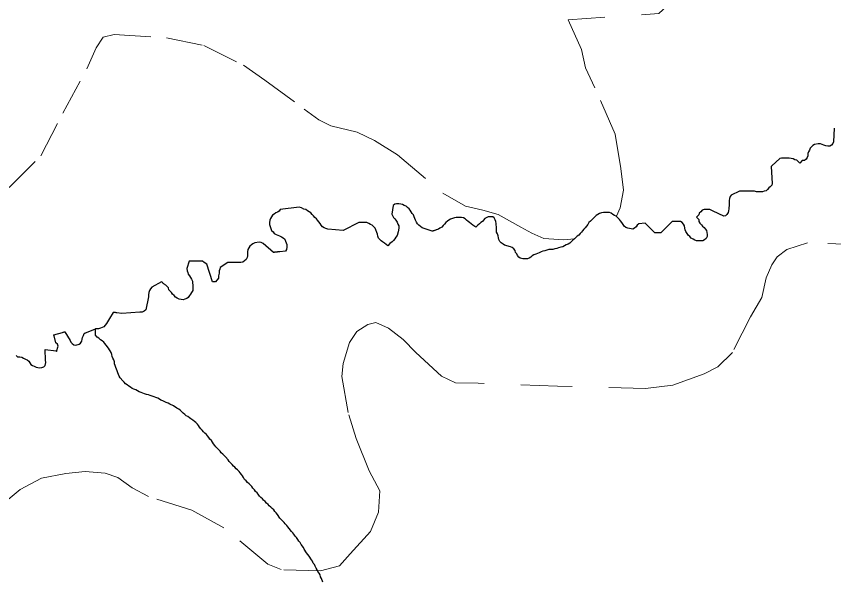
# Model space of a CAD drawing. Extents: x 785.9 to 812.4, y 7674.9 to 7703.1.
# Drawn here: x 793.832 to 796.06, y 7698.894 to 7700.434 of the extents above; entities that cross this region are included whole.
import ezdxf

# ---------------------------------------------------------------- set-up
doc = ezdxf.new("R2010")
doc.units = 0
doc.header["$LTSCALE"] = 0.04
doc.linetypes.add('SHORT_DASHED', pattern=[2.7, 1.5, -1.2])
doc.layers.add('21', color=7, linetype='SHORT_DASHED', lineweight=13)
doc.layers.add('7', color=7, linetype='Continuous', lineweight=25)

msp = doc.modelspace()

# ---------------------------------------------------------------- linework, layer by layer
at = {"layer": '21'}
msp.add_line((795.4671, 7699.8887), (795.4676, 7699.8882), dxfattribs=at)
for points in [[(795.4676, 7699.8882), (795.478, 7699.9111), (795.4868, 7699.96), (795.48, 7700.0187), (795.4643, 7700.1126), (795.4086, 7700.2388), (795.3831, 7700.2936), (795.3724, 7700.3435), (795.3362, 7700.4247), (795.5833, 7700.4414), (795.6532, 7700.5064), (795.2993, 7700.5052), (795.2354, 7700.5919), (795.166, 7700.7474), (795.1386, 7700.8032), (795.12, 7700.903), (795.1142, 7701.0067), (795.1034, 7701.0566), (795.0965, 7701.1691), (795.1044, 7701.2542)], [(793.8124, 7699.9669), (793.8985, 7700.0529), (793.9581, 7700.1693), (794.0237, 7700.2906), (794.0491, 7700.3483), (794.0687, 7700.3767), (794.098, 7700.3845), (794.2408, 7700.3757), (794.3425, 7700.3542), (794.4511, 7700.3004), (794.5088, 7700.2593), (794.6163, 7700.181), (794.6564, 7700.1517), (794.6887, 7700.1351), (794.7611, 7700.1175), (794.808, 7700.095), (794.8706, 7700.0558), (794.9948, 7699.9512), (795.0565, 7699.916), (795.1034, 7699.9052), (795.1455, 7699.8935), (795.2071, 7699.8583), (795.2374, 7699.8426), (795.2697, 7699.8279), (795.3244, 7699.824), (795.3535, 7699.8269)], [(796.1439, 7699.8103), (795.9884, 7699.8162), (795.9327, 7699.7976), (795.9063, 7699.778), (795.8916, 7699.7555), (795.876, 7699.7203), (795.8642, 7699.6665), (795.833, 7699.6137), (795.7841, 7699.5169), (795.744, 7699.4777), (795.7068, 7699.4582), (795.6217, 7699.4278), (795.5474, 7699.418), (795.3068, 7699.4249), (795.0907, 7699.4327), (795.0291, 7699.4337), (794.991, 7699.4523), (794.9206, 7699.5168), (794.8864, 7699.552), (794.8463, 7699.5833), (794.812, 7699.598), (794.7895, 7699.5931), (794.7602, 7699.5736), (794.7397, 7699.5442), (794.723, 7699.4865), (794.7191, 7699.4513), (794.7377, 7699.3466), (794.7583, 7699.2821), (794.7935, 7699.194)], [(794.7935, 7699.194), (794.8228, 7699.1392), (794.8189, 7699.0805), (794.7974, 7699.0277), (794.7417, 7698.967), (794.7123, 7698.9347), (794.6605, 7698.9211), (794.5539, 7698.924), (794.5177, 7698.9387), (794.3974, 7699.0384), (794.3104, 7699.0864), (794.1921, 7699.1236), (794.1471, 7699.147), (794.108, 7699.1754), (794.0738, 7699.1871), (794.019, 7699.192), (793.9662, 7699.1862), (793.8997, 7699.1734), (793.842, 7699.1431), (793.7784, 7699.0903)]]:
    msp.add_lwpolyline(points, dxfattribs=at)
at = {"layer": '7'}
for points in [[(796.061, 7700.129), (796.0594, 7700.0918), (796.0578, 7700.0869), (796.0545, 7700.082), (796.0497, 7700.0796), (796.044, 7700.0796), (796.0383, 7700.0804), (796.0335, 7700.0828), (796.0286, 7700.0845), (796.0238, 7700.0861), (796.0181, 7700.0861), (796.0076, 7700.0845), (796.0035, 7700.0812), (795.9995, 7700.078), (795.9963, 7700.0739), (795.9938, 7700.0691), (795.9914, 7700.0642), (795.9898, 7700.0594), (795.9898, 7700.0537), (795.9882, 7700.0489), (795.9849, 7700.044), (795.9801, 7700.0408), (795.9744, 7700.0408), (795.9679, 7700.0335), (795.9598, 7700.0416), (795.9542, 7700.0424), (795.9493, 7700.0448), (795.9445, 7700.0464), (795.9388, 7700.0472), (795.9331, 7700.0472), (795.9242, 7700.0472), (795.9178, 7700.0472), (795.9129, 7700.0456), (795.8919, 7700.0262), (795.8907, 7700.0251), (795.8895, 7700.024), (795.8927, 7699.9777), (795.8911, 7699.9728), (795.887, 7699.9688), (795.883, 7699.9655), (795.8797, 7699.9615), (795.8757, 7699.9582), (795.8708, 7699.9566), (795.866, 7699.955), (795.8563, 7699.955), (795.8498, 7699.955), (795.8441, 7699.9566), (795.8385, 7699.9566), (795.8369, 7699.9566), (795.8352, 7699.9566), (795.8336, 7699.9566), (795.832, 7699.9566), (795.8304, 7699.9566)], [(795.8304, 7699.9566), (795.8288, 7699.9566), (795.8271, 7699.9566), (795.8255, 7699.9566), (795.8239, 7699.9566), (795.8223, 7699.9566), (795.8207, 7699.9566), (795.8191, 7699.9566), (795.8174, 7699.9566), (795.8158, 7699.9566), (795.8142, 7699.9566), (795.8126, 7699.9566), (795.811, 7699.9566), (795.8093, 7699.9566), (795.8077, 7699.9566), (795.8061, 7699.9566), (795.8045, 7699.9566), (795.8029, 7699.9566), (795.781, 7699.9461), (795.7778, 7699.9421), (795.7762, 7699.9372), (795.7754, 7699.9315), (795.7754, 7699.9259), (795.7754, 7699.9202), (795.7746, 7699.9089), (795.7737, 7699.9032), (795.7721, 7699.8984), (795.7689, 7699.8935), (795.7648, 7699.8895), (795.7608, 7699.8887), (795.7317, 7699.9024), (795.722, 7699.9065), (795.7122, 7699.9065), (795.7066, 7699.9065), (795.7017, 7699.9048), (795.6977, 7699.9008), (795.6936, 7699.8967), (795.692, 7699.8919), (795.6864, 7699.8862), (795.692, 7699.8798), (795.6928, 7699.8741), (795.6953, 7699.8692), (795.6993, 7699.8652), (795.7025, 7699.8611), (795.7066, 7699.8579), (795.7098, 7699.8539), (795.7131, 7699.8498), (795.7147, 7699.8385), (795.7147, 7699.8328), (795.7122, 7699.828), (795.7082, 7699.8239), (795.7033, 7699.8215), (795.6977, 7699.8215), (795.692, 7699.8215), (795.6864, 7699.8215), (795.6815, 7699.8231), (795.6766, 7699.8255), (795.6718, 7699.8288), (795.6677, 7699.8328), (795.6637, 7699.8369), (795.6605, 7699.8417), (795.6572, 7699.8466), (795.6556, 7699.8514), (795.654, 7699.8563), (795.6532, 7699.862), (795.6508, 7699.8668), (795.6467, 7699.8709), (795.6427, 7699.8741), (795.641, 7699.8741), (795.6394, 7699.8741), (795.6378, 7699.8741), (795.6362, 7699.8741), (795.6346, 7699.8741), (795.633, 7699.8741), (795.6313, 7699.8741), (795.6297, 7699.8741), (795.6281, 7699.8741), (795.6265, 7699.8741), (795.6249, 7699.8741), (795.6232, 7699.8741), (795.6216, 7699.8741), (795.62, 7699.8741), (795.5884, 7699.8433), (795.5884, 7699.8433), (795.5723, 7699.8433), (795.5723, 7699.8433), (795.5464, 7699.8692), (795.5286, 7699.8676), (795.5245, 7699.8636), (795.5213, 7699.8595), (795.5172, 7699.8563), (795.5124, 7699.8531), (795.4986, 7699.8555), (795.4938, 7699.8579), (795.4889, 7699.8611), (795.4857, 7699.866), (795.4824, 7699.8709), (795.4792, 7699.8757), (795.476, 7699.8798), (795.4719, 7699.8838), (795.4671, 7699.8887)], [(794.6086, 7699.9113), (794.6029, 7699.9129), (794.5511, 7699.9065), (794.5479, 7699.9024), (794.5438, 7699.8992), (794.539, 7699.8976), (794.5349, 7699.8943), (794.5301, 7699.8911), (794.5269, 7699.887), (794.5244, 7699.8822), (794.5228, 7699.8773), (794.522, 7699.8717), (794.522, 7699.866), (794.5236, 7699.8603), (794.5252, 7699.8547), (794.5277, 7699.8498), (794.5317, 7699.8458), (794.5349, 7699.8417), (794.5398, 7699.8385), (794.5447, 7699.8369), (794.5495, 7699.8353), (794.5544, 7699.832), (794.5592, 7699.8296), (794.5633, 7699.8255), (794.5657, 7699.8207), (794.5673, 7699.8158), (794.5689, 7699.811), (794.5689, 7699.8037), (794.5681, 7699.798), (794.5657, 7699.7932), (794.5503, 7699.7916), (794.5503, 7699.7916), (794.5487, 7699.7914), (794.5471, 7699.7912), (794.5455, 7699.791), (794.5439, 7699.7909), (794.5423, 7699.7907), (794.5407, 7699.7905), (794.5391, 7699.7904), (794.5374, 7699.7902), (794.5358, 7699.79), (794.5342, 7699.7899), (794.5326, 7699.7897), (794.5042, 7699.8142), (794.4993, 7699.8166), (794.4937, 7699.8175), (794.4815, 7699.8158), (794.4767, 7699.8134), (794.4726, 7699.8102), (794.4678, 7699.8069), (794.4654, 7699.8021), (794.4629, 7699.7972), (794.4621, 7699.7916), (794.4621, 7699.7859), (794.4621, 7699.7802), (794.4605, 7699.7754), (794.4581, 7699.7705), (794.454, 7699.7665), (794.4492, 7699.7632), (794.4435, 7699.7624), (794.4419, 7699.7624), (794.4403, 7699.7624), (794.4387, 7699.7624), (794.437, 7699.7624), (794.4354, 7699.7624), (794.4338, 7699.7624), (794.4322, 7699.7624), (794.4306, 7699.7624), (794.4289, 7699.7624), (794.4273, 7699.7624), (794.4257, 7699.7624), (794.4241, 7699.7624), (794.4225, 7699.7624), (794.4209, 7699.7624), (794.4192, 7699.7624), (794.4176, 7699.7624), (794.416, 7699.7624), (794.4144, 7699.7624), (794.4128, 7699.7624), (794.4111, 7699.7624), (794.4095, 7699.7624), (794.4079, 7699.7624)], [(795.0107, 7699.8781), (795.0067, 7699.8749), (795.0026, 7699.8709), (794.9986, 7699.8668), (794.9953, 7699.8628), (794.9913, 7699.8587), (794.9864, 7699.8563), (794.9824, 7699.8531), (794.9775, 7699.8514), (794.976, 7699.8509), (794.9745, 7699.8504), (794.9729, 7699.8499), (794.9714, 7699.8494), (794.9699, 7699.8489), (794.9683, 7699.8484), (794.9668, 7699.8479), (794.9653, 7699.8473), (794.9379, 7699.8571), (794.9339, 7699.8603), (794.929, 7699.8636), (794.9249, 7699.8676), (794.9225, 7699.8725), (794.9201, 7699.8773), (794.9177, 7699.8822), (794.916, 7699.887), (794.9144, 7699.8919), (794.9112, 7699.8959), (794.908, 7699.9), (794.9055, 7699.9048), (794.9023, 7699.9089), (794.8982, 7699.9121), (794.8942, 7699.9162), (794.8893, 7699.9178), (794.8845, 7699.9202), (794.8796, 7699.9218), (794.874, 7699.9226), (794.8683, 7699.9226), (794.8635, 7699.921), (794.8586, 7699.9178), (794.8554, 7699.8943), (794.8602, 7699.8854), (794.8635, 7699.8814), (794.8667, 7699.8773), (794.8699, 7699.8725), (794.8715, 7699.8668), (794.874, 7699.862), (794.8748, 7699.8563), (794.8724, 7699.8458), (794.8699, 7699.8361), (794.8667, 7699.8312), (794.8635, 7699.8264), (794.8602, 7699.8223), (794.8562, 7699.8183), (794.8497, 7699.8142), (794.844, 7699.8077), (794.8351, 7699.815), (794.8303, 7699.8183), (794.8262, 7699.8215), (794.8222, 7699.8247), (794.819, 7699.8288), (794.8173, 7699.8336), (794.8165, 7699.8393), (794.8101, 7699.8563), (794.806, 7699.8595), (794.802, 7699.8636), (794.7971, 7699.866), (794.7923, 7699.8684), (794.7874, 7699.8709), (794.785, 7699.8709), (794.7833, 7699.8709), (794.7817, 7699.8709), (794.7801, 7699.8709), (794.7785, 7699.8709), (794.7769, 7699.8709), (794.7753, 7699.8709), (794.7736, 7699.8709), (794.772, 7699.8709), (794.7704, 7699.8709), (794.7688, 7699.8709), (794.7672, 7699.8709), (794.7655, 7699.8709), (794.7227, 7699.8498), (794.7227, 7699.8498), (794.6806, 7699.8531), (794.6757, 7699.8547), (794.6709, 7699.8571), (794.666, 7699.8595), (794.6628, 7699.8644), (794.6596, 7699.8684), (794.6563, 7699.8733), (794.6531, 7699.8773), (794.6498, 7699.8814), (794.6458, 7699.8854), (794.6417, 7699.8895), (794.6385, 7699.8935), (794.6345, 7699.8976), (794.6304, 7699.9008), (794.6256, 7699.9032), (794.6207, 7699.9065), (794.615, 7699.9081), (794.6086, 7699.9113)], [(795.4671, 7699.8887), (795.4622, 7699.8903), (795.4582, 7699.8935), (795.4533, 7699.8967), (795.4485, 7699.8984), (795.4428, 7699.8984), (795.4323, 7699.8984), (795.4266, 7699.8976), (795.4218, 7699.8959), (795.4169, 7699.8935), (795.4129, 7699.8903), (795.4088, 7699.887), (795.4048, 7699.883), (795.4007, 7699.8789), (795.3967, 7699.8749), (795.3926, 7699.8709), (795.3894, 7699.866), (795.3862, 7699.8611), (795.3821, 7699.8571), (795.3789, 7699.8531), (795.3756, 7699.849), (795.3724, 7699.845), (795.3692, 7699.8409), (795.3651, 7699.8369), (795.3611, 7699.8336), (795.357, 7699.8304), (795.353, 7699.8264), (795.3489, 7699.8231), (795.3449, 7699.8191), (795.3408, 7699.815), (795.336, 7699.8126), (795.3311, 7699.8102), (795.3263, 7699.8077), (795.3214, 7699.8045), (795.3158, 7699.8037), (795.3101, 7699.8021), (795.3052, 7699.8005), (795.2996, 7699.7996), (795.2947, 7699.798), (795.2891, 7699.798), (795.2834, 7699.7972), (795.2777, 7699.7956), (795.2729, 7699.794), (795.2672, 7699.7932), (795.2624, 7699.7916), (795.2575, 7699.7883), (795.2527, 7699.7867), (795.2478, 7699.7851), (795.2429, 7699.7835), (795.2381, 7699.7802), (795.234, 7699.777), (795.23, 7699.7738), (795.2251, 7699.7721), (795.2195, 7699.7721), (795.2122, 7699.7721), (795.2057, 7699.7738), (795.2017, 7699.777), (795.1984, 7699.781), (795.196, 7699.7859), (795.1928, 7699.7899), (795.1912, 7699.7948), (795.1879, 7699.7996), (795.1839, 7699.8029), (795.179, 7699.8045), (795.1628, 7699.8094), (795.1588, 7699.8126), (795.1539, 7699.8158), (795.1499, 7699.8199), (795.1475, 7699.8247), (795.1458, 7699.8296), (795.145, 7699.8353), (795.1434, 7699.8401), (795.141, 7699.845), (795.141, 7699.8506), (795.141, 7699.8563), (795.1402, 7699.8684), (795.1386, 7699.8741), (795.1369, 7699.8789), (795.1345, 7699.8838), (795.1305, 7699.887), (795.1183, 7699.887), (795.1086, 7699.8822), (795.1054, 7699.8781), (795.1022, 7699.8741), (795.0981, 7699.8709), (795.0941, 7699.8676), (795.09, 7699.8644), (795.0844, 7699.8587), (795.0763, 7699.8644), (795.0714, 7699.8676), (795.0674, 7699.8709), (795.0633, 7699.8741), (795.0593, 7699.8781), (795.0552, 7699.8814), (795.0504, 7699.8838), (795.0455, 7699.8854), (795.0309, 7699.8854), (795.0261, 7699.8838), (795.0204, 7699.8822), (795.0156, 7699.8806), (795.0107, 7699.8781)], [(794.4079, 7699.7624), (794.3877, 7699.7487), (794.3861, 7699.7438), (794.3844, 7699.739), (794.3844, 7699.7333), (794.3828, 7699.726), (794.3828, 7699.7195), (794.3747, 7699.709), (794.3747, 7699.709), (794.3666, 7699.709), (794.3666, 7699.709), (794.3505, 7699.7576), (794.344, 7699.7624), (794.3391, 7699.7657), (794.3351, 7699.7657), (794.3335, 7699.7657), (794.3318, 7699.7657), (794.3302, 7699.7657), (794.3286, 7699.7657), (794.327, 7699.7657), (794.3254, 7699.7657), (794.3238, 7699.7657), (794.3221, 7699.7657), (794.3205, 7699.7657), (794.3189, 7699.7657), (794.3173, 7699.7657), (794.3157, 7699.7657), (794.314, 7699.7657), (794.3124, 7699.7657), (794.3108, 7699.7657), (794.3092, 7699.7657), (794.3076, 7699.7657), (794.306, 7699.7657), (794.3043, 7699.7657), (794.3027, 7699.7657), (794.2962, 7699.7454), (794.2971, 7699.7398), (794.2987, 7699.7349), (794.3003, 7699.7301), (794.3035, 7699.726), (794.3068, 7699.7212), (794.3092, 7699.7163), (794.3116, 7699.7115), (794.3116, 7699.7058), (794.3132, 7699.7009), (794.3132, 7699.692), (794.3124, 7699.6856), (794.3092, 7699.6807), (794.3068, 7699.6759), (794.3035, 7699.6718), (794.3003, 7699.6669), (794.2962, 7699.6637), (794.2914, 7699.6621), (794.2865, 7699.6605), (794.2752, 7699.6621), (794.2704, 7699.6645), (794.2655, 7699.6678), (794.2615, 7699.6718), (794.2574, 7699.6759), (794.2542, 7699.6799), (794.2509, 7699.6839), (794.2477, 7699.688), (794.2461, 7699.6928), (794.2428, 7699.6969), (794.2388, 7699.7001), (794.2375, 7699.7011), (794.2363, 7699.7021), (794.235, 7699.7032), (794.2337, 7699.7042), (794.2325, 7699.7052), (794.2312, 7699.7062), (794.23, 7699.7072), (794.2287, 7699.7082), (794.2274, 7699.7092), (794.2008, 7699.6945), (794.1975, 7699.6904), (794.1943, 7699.6856), (794.1927, 7699.6799), (794.1919, 7699.6742), (794.1919, 7699.6686), (794.1846, 7699.633), (794.1797, 7699.6297), (794.1749, 7699.6265), (794.1716, 7699.6265), (794.17, 7699.6265), (794.1684, 7699.6265), (794.119, 7699.6233), (794.119, 7699.6233), (794.1053, 7699.6249), (794.1053, 7699.6249), (794.1037, 7699.6251), (794.1021, 7699.6253), (794.1005, 7699.6254), (794.0989, 7699.6256), (794.0973, 7699.6258), (794.0956, 7699.626), (794.0859, 7699.6095), (794.0802, 7699.6006), (794.077, 7699.5957), (794.0737, 7699.5909), (794.0705, 7699.5868)], [(794.0224, 7699.5713), (794.047, 7699.5812), (794.047, 7699.5812)], [(794.0705, 7699.5868), (794.0656, 7699.5844), (794.0608, 7699.5828), (794.0559, 7699.5812), (794.0535, 7699.5812), (794.0519, 7699.5812), (794.0503, 7699.5812), (794.0486, 7699.5812), (794.047, 7699.5812)], [(794.0475, 7699.5642), (794.047, 7699.5812), (794.047, 7699.5812)], [(793.831, 7699.5084), (793.835, 7699.5051), (793.8407, 7699.5043), (793.8464, 7699.5035), (793.8512, 7699.5011), (793.8561, 7699.4986), (793.8609, 7699.4962), (793.8658, 7699.493), (793.8682, 7699.4881), (793.8714, 7699.4841), (793.8755, 7699.4808), (793.8803, 7699.4792), (793.8852, 7699.4768), (793.8901, 7699.4752), (793.8957, 7699.4744), (793.9014, 7699.476), (793.9062, 7699.4776), (793.9103, 7699.4808), (793.9119, 7699.4897), (793.9111, 7699.4954), (793.9103, 7699.5245), (793.9103, 7699.5245), (793.9402, 7699.5213), (793.941, 7699.5189), (793.9459, 7699.5343), (793.9435, 7699.5391), (793.9394, 7699.5432), (793.9346, 7699.5618), (793.9346, 7699.5618), (793.9341, 7699.5633), (793.9337, 7699.5649), (793.9572, 7699.5715), (793.9572, 7699.5715), (793.9588, 7699.5719), (793.9603, 7699.5723), (793.9619, 7699.5728), (793.9634, 7699.5732), (793.9783, 7699.5496), (793.9799, 7699.5448), (793.9839, 7699.5407), (793.988, 7699.5375), (793.9936, 7699.5367), (794.0025, 7699.5391), (794.0066, 7699.5423), (794.0098, 7699.5472), (794.0106, 7699.5529), (794.0122, 7699.5577), (794.0147, 7699.5626), (794.0163, 7699.5682), (794.0195, 7699.5699), (794.021, 7699.5706), (794.0224, 7699.5713)], [(794.1255, 7699.4355), (794.1215, 7699.4396), (794.115, 7699.4477), (794.1118, 7699.4517), (794.1101, 7699.4566), (794.1085, 7699.4614), (794.1061, 7699.4663), (794.1029, 7699.476), (794.1012, 7699.4808), (794.0996, 7699.4857), (794.0988, 7699.4914), (794.0972, 7699.4962), (794.0948, 7699.5011), (794.0932, 7699.5059), (794.0915, 7699.5108), (794.0899, 7699.5164), (794.0826, 7699.5286), (794.0762, 7699.5367), (794.0729, 7699.5407), (794.0697, 7699.5448), (794.0656, 7699.5488), (794.0608, 7699.5512), (794.0567, 7699.5553), (794.0519, 7699.5585), (794.0475, 7699.5642)], [(794.5503, 7699.0649), (794.5438, 7699.0747), (794.5398, 7699.0787), (794.5366, 7699.0827), (794.5333, 7699.0876), (794.5293, 7699.0908), (794.5252, 7699.0941), (794.5212, 7699.0981), (794.518, 7699.1022), (794.5139, 7699.1054), (794.5099, 7699.1095), (794.5058, 7699.1135), (794.5026, 7699.1175), (794.4985, 7699.1208), (794.4945, 7699.1248), (794.4912, 7699.1297), (794.488, 7699.1337), (794.484, 7699.137), (794.4807, 7699.1418), (794.4767, 7699.1459), (794.4734, 7699.1507), (794.4702, 7699.1548), (794.4662, 7699.158), (794.4621, 7699.162), (794.4581, 7699.1661), (794.454, 7699.1701), (794.4508, 7699.175), (794.4484, 7699.1798), (794.4451, 7699.1839), (794.4419, 7699.1879), (794.4387, 7699.192), (794.4346, 7699.196), (794.4306, 7699.1993), (794.4273, 7699.2033), (794.4233, 7699.2065), (794.42, 7699.2106), (794.416, 7699.2146), (794.412, 7699.2187), (794.4087, 7699.2235), (794.4022, 7699.2316), (794.3982, 7699.2357), (794.3942, 7699.2389), (794.3901, 7699.243), (794.3869, 7699.247), (794.3788, 7699.2551), (794.3755, 7699.2591), (794.3723, 7699.2632), (794.3691, 7699.2672), (794.3666, 7699.2721), (794.3634, 7699.2761), (794.3594, 7699.2802), (794.3561, 7699.2842), (794.3529, 7699.2891), (794.3496, 7699.2931), (794.3456, 7699.2964), (794.3416, 7699.3004), (794.3383, 7699.3045), (794.3343, 7699.3085), (794.331, 7699.3125), (794.3286, 7699.3174), (794.3254, 7699.3214), (794.3213, 7699.3255), (794.3173, 7699.3287), (794.3124, 7699.332), (794.3076, 7699.3352), (794.3035, 7699.3384), (794.2995, 7699.3417), (794.2946, 7699.3441), (794.2906, 7699.3473), (794.2865, 7699.3506), (794.2825, 7699.3546), (794.2793, 7699.3587), (794.2744, 7699.3619), (794.2695, 7699.3643), (794.2598, 7699.3708), (794.2501, 7699.3757), (794.2453, 7699.3781), (794.2404, 7699.3797), (794.2307, 7699.3846), (794.2258, 7699.3862), (794.2218, 7699.3894), (794.2169, 7699.3918), (794.2121, 7699.3935), (794.2072, 7699.3959), (794.2016, 7699.3975), (794.1967, 7699.3991), (794.1919, 7699.4007), (794.1862, 7699.4016), (794.1813, 7699.404), (794.1765, 7699.4056), (794.1716, 7699.4072), (794.1668, 7699.4088), (794.1619, 7699.4121), (794.1571, 7699.4145), (794.1522, 7699.4161), (794.1474, 7699.4185), (794.1425, 7699.4218), (794.1385, 7699.425), (794.1336, 7699.4283), (794.1296, 7699.4315), (794.1255, 7699.4355)], [(794.6668, 7698.8902), (794.6636, 7698.8999), (794.6612, 7698.9047), (794.6596, 7698.9096), (794.6571, 7698.9144), (794.6539, 7698.9185), (794.6515, 7698.9233), (794.649, 7698.9282), (794.6466, 7698.9331), (794.6442, 7698.9379), (794.6409, 7698.942), (794.6393, 7698.9468), (794.6361, 7698.9509), (794.6296, 7698.9606), (794.6264, 7698.9654), (794.6231, 7698.9703), (794.6167, 7698.98), (794.6142, 7698.9848), (794.6078, 7698.9929), (794.6053, 7698.9978), (794.6021, 7699.0018), (794.5989, 7699.0067), (794.5956, 7699.0115), (794.5916, 7699.0156), (794.5883, 7699.0204), (794.5851, 7699.0245), (794.5819, 7699.0285), (794.5754, 7699.0366), (794.5722, 7699.0407), (794.5689, 7699.0447), (794.5649, 7699.0488), (794.5616, 7699.0528), (794.5576, 7699.0569), (794.5536, 7699.0609), (794.5503, 7699.0649)]]:
    msp.add_lwpolyline(points, dxfattribs=at)

doc.saveas('drawing.dxf')
